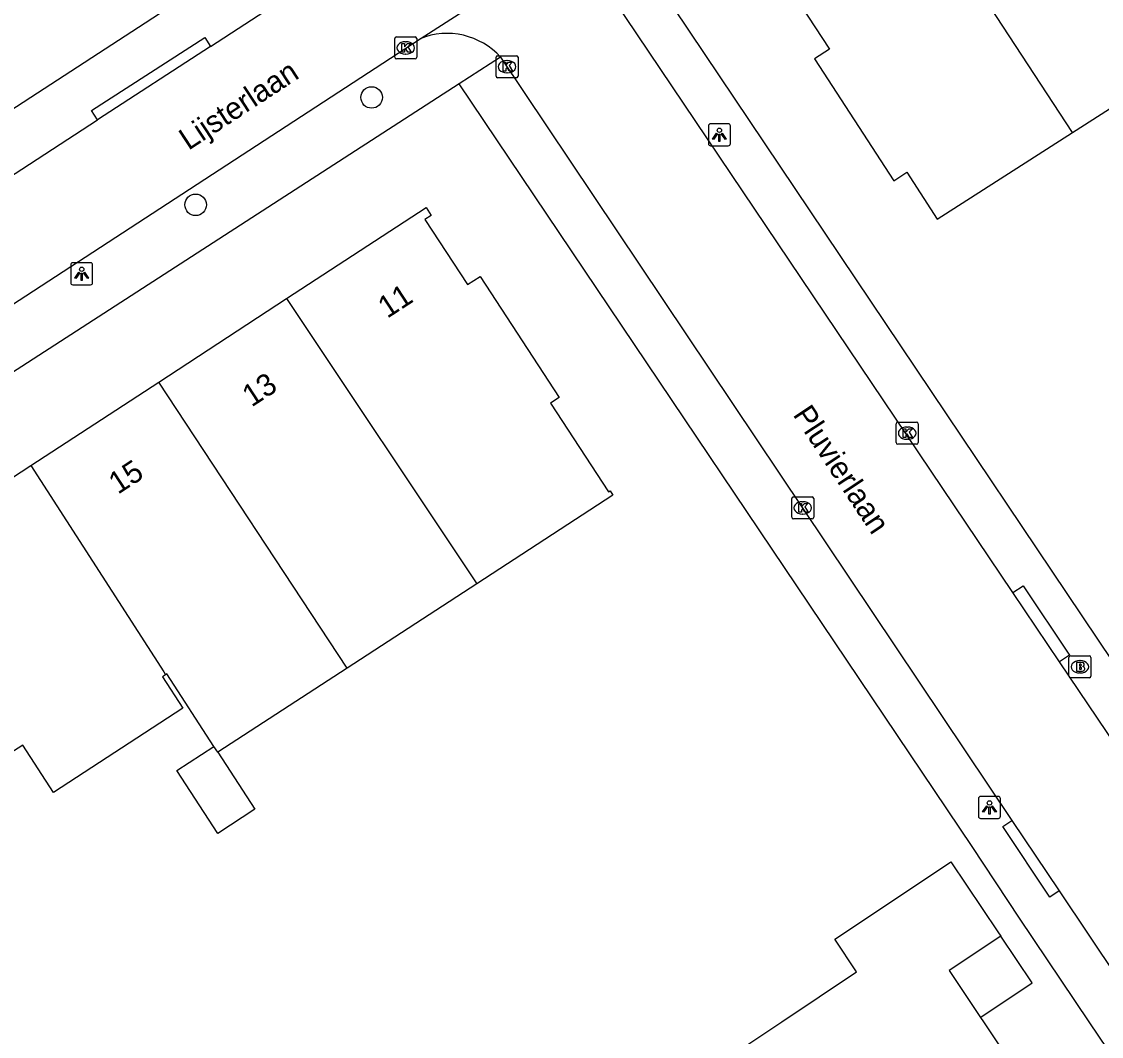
# Model space of a CAD drawing. Extents: x 161772 to 163123, y 383092 to 383917.
# Drawn here: x 162539.53 to 162588.61, y 383749.33 to 383795.47 of the extents above; entities that cross this region are included whole.
import ezdxf

# ---------------------------------------------------------------- set-up
doc = ezdxf.new("R2010")
doc.units = 0
for name, color, linetype in [('IMGEO_Boom', 7, 'Continuous'), ('IMGEO_Brandkraan', 7, 'Continuous'), ('IMGEO_Kolk', 7, 'Continuous'), ('IMGEO_Lichtpunt', 7, 'Continuous'), ('IMGEO_Openbare_ruimte_label', 7, 'Continuous'), ('IMGEO_Pand', 7, 'Continuous'), ('IMGEO_Pand_nummerreeks', 7, 'Continuous'), ('IMGEO_Pand_overbouw', 7, 'Continuous'), ('IMGEO_Rijbaan_lokaal_open', 7, 'Continuous'), ('IMGEO_Voetpad_open', 7, 'Continuous')]:
    doc.layers.add(name, color=color, linetype=linetype)

msp = doc.modelspace()

# ---------------------------------------------------------------- linework, layer by layer
at = {"layer": 'IMGEO_Boom'}
for centre in [(162555.438, 383792.024), (162547.439, 383787.143)]:
    msp.add_circle(centre, 0.489, dxfattribs=at)
at = {"layer": 'IMGEO_Brandkraan'}
for p, q in [((162587.131, 383765.712), (162587.131, 383766.564)), ((162587.206, 383766.638), (162588.058, 383766.638)), ((162588.132, 383766.564), (162588.132, 383765.712)), ((162587.619, 383766.418), (162587.644, 383766.418)), ((162588.058, 383765.638), (162587.206, 383765.638)), ((162587.642, 383765.858), (162587.617, 383765.858))]:
    msp.add_line(p, q, dxfattribs=at)
for points in [[(162587.131, 383765.712), (162587.131, 383766.564)], [(162587.206, 383766.638), (162588.058, 383766.638)], [(162588.132, 383766.564), (162588.132, 383765.712)], [(162587.479, 383766.338), (162587.479, 383765.938), (162587.692, 383765.938)], [(162587.71, 383766.338), (162587.479, 383766.338)], [(162587.658, 383766.257), (162587.604, 383766.257), (162587.604, 383766.181)], [(162587.604, 383766.181), (162587.657, 383766.181)], [(162587.666, 383766.105), (162587.604, 383766.105), (162587.604, 383766.024)], [(162587.604, 383766.024), (162587.666, 383766.024)], [(162588.058, 383765.638), (162587.206, 383765.638)]]:
    msp.add_lwpolyline(points, dxfattribs=at)
for centre, radius, start, end in [((162587.208, 383766.562), 0.0765, 91.552, 178.448), ((162587.208, 383766.562), 0.0765, 91.552, 178.448), ((162588.056, 383766.562), 0.0765, 1.552, 88.448), ((162588.056, 383766.562), 0.0765, 1.552, 88.448), ((162587.659, 383766.219), 0.0379, 267.8285, 90.9355), ((162587.667, 383766.064), 0.0404, 269.8759, 90.5077), ((162587.714, 383766.193), 0.145, 59.4692, 91.5367), ((162587.739, 383766.24), 0.0922, 285.5137, 58.1501), ((162587.744, 383766.048), 0.105, 301.3115, 78.989), ((162587.208, 383765.714), 0.0765, 181.552, 268.448), ((162587.208, 383765.714), 0.0765, 181.552, 268.448), ((162587.698, 383766.189), 0.251, 268.6676, 293.5347), ((162588.056, 383765.714), 0.0765, 271.552, 358.448), ((162588.056, 383765.714), 0.0765, 271.552, 358.448)]:
    msp.add_arc(centre, radius, start, end, dxfattribs=at)
for centre, major_axis, ratio, start_param, end_param in [((162587.618, 383766.138), (-0.387, 0.002), 0.722429, 4.712389, 7.853982), ((162587.643, 383766.138), (-0.39, 0.002), 0.717154, 1.570796, 4.712389)]:
    msp.add_ellipse(centre, major_axis=major_axis, ratio=ratio, start_param=start_param, end_param=end_param, dxfattribs=at)
at = {"layer": 'IMGEO_Kolk'}
for p, q in [((162556.49, 383793.851), (162556.49, 383794.703)), ((162556.565, 383794.777), (162557.417, 383794.777)), ((162556.978, 383794.557), (162557.003, 383794.557)), ((162557.491, 383794.703), (162557.491, 383793.851)), ((162557.001, 383793.997), (162556.976, 383793.997)), ((162557.417, 383793.777), (162556.565, 383793.777)), ((162561.092, 383792.997), (162561.092, 383793.849)), ((162561.167, 383793.923), (162562.019, 383793.923)), ((162561.58, 383793.703), (162561.605, 383793.703)), ((162562.093, 383793.849), (162562.093, 383792.997)), ((162561.603, 383793.143), (162561.578, 383793.143)), ((162562.019, 383792.923), (162561.167, 383792.923)), ((162579.278, 383776.334), (162579.278, 383777.186)), ((162579.353, 383777.26), (162580.205, 383777.26)), ((162579.766, 383777.04), (162579.791, 383777.04)), ((162580.279, 383777.186), (162580.279, 383776.334)), ((162579.789, 383776.48), (162579.764, 383776.48)), ((162580.205, 383776.26), (162579.353, 383776.26)), ((162574.608, 383773.864), (162575.46, 383773.864)), ((162574.533, 383772.938), (162574.533, 383773.79)), ((162575.021, 383773.644), (162575.046, 383773.644)), ((162575.534, 383773.79), (162575.534, 383772.938)), ((162575.044, 383773.084), (162575.019, 383773.084)), ((162575.46, 383772.864), (162574.608, 383772.864))]:
    msp.add_line(p, q, dxfattribs=at)
for points in [[(162556.49, 383793.851), (162556.49, 383794.703)], [(162556.565, 383794.777), (162557.417, 383794.777)], [(162556.811, 383794.477), (162556.934, 383794.477), (162556.934, 383794.326), (162557.064, 383794.477), (162557.228, 383794.477), (162557.082, 383794.326), (162557.235, 383794.077), (162557.083, 383794.077), (162556.998, 383794.241), (162556.934, 383794.174), (162556.934, 383794.077), (162556.811, 383794.077), (162556.811, 383794.477)], [(162557.491, 383794.703), (162557.491, 383793.851)], [(162557.417, 383793.777), (162556.565, 383793.777)], [(162561.092, 383792.997), (162561.092, 383793.849)], [(162561.167, 383793.923), (162562.019, 383793.923)], [(162561.413, 383793.623), (162561.536, 383793.623), (162561.536, 383793.472), (162561.666, 383793.623), (162561.83, 383793.623), (162561.684, 383793.472), (162561.837, 383793.223), (162561.685, 383793.223), (162561.6, 383793.387), (162561.536, 383793.32), (162561.536, 383793.223), (162561.413, 383793.223), (162561.413, 383793.623)], [(162562.093, 383793.849), (162562.093, 383792.997)], [(162562.019, 383792.923), (162561.167, 383792.923)], [(162579.278, 383776.334), (162579.278, 383777.186)], [(162579.353, 383777.26), (162580.205, 383777.26)], [(162579.599, 383776.96), (162579.722, 383776.96), (162579.722, 383776.809), (162579.852, 383776.96), (162580.016, 383776.96), (162579.87, 383776.809), (162580.023, 383776.56), (162579.871, 383776.56), (162579.786, 383776.724), (162579.722, 383776.657), (162579.722, 383776.56), (162579.599, 383776.56), (162579.599, 383776.96)], [(162580.279, 383777.186), (162580.279, 383776.334)], [(162580.205, 383776.26), (162579.353, 383776.26)], [(162574.608, 383773.864), (162575.46, 383773.864)], [(162574.533, 383772.938), (162574.533, 383773.79)], [(162574.854, 383773.564), (162574.977, 383773.564), (162574.977, 383773.413), (162575.107, 383773.564), (162575.271, 383773.564), (162575.125, 383773.413), (162575.278, 383773.164), (162575.126, 383773.164), (162575.041, 383773.328), (162574.977, 383773.261), (162574.977, 383773.164), (162574.854, 383773.164), (162574.854, 383773.564)], [(162575.534, 383773.79), (162575.534, 383772.938)], [(162575.46, 383772.864), (162574.608, 383772.864)]]:
    msp.add_lwpolyline(points, dxfattribs=at)
for centre, start, end in [((162556.567, 383794.701), 91.552, 178.448), ((162556.567, 383794.701), 91.552, 178.448), ((162557.415, 383794.701), 1.552, 88.448), ((162557.415, 383794.701), 1.552, 88.448), ((162556.567, 383793.853), 181.552, 268.448), ((162556.567, 383793.853), 181.552, 268.448), ((162557.415, 383793.853), 271.552, 358.448), ((162557.415, 383793.853), 271.552, 358.448), ((162561.169, 383793.847), 91.552, 178.448), ((162561.169, 383793.847), 91.552, 178.448), ((162562.017, 383793.847), 1.552, 88.448), ((162562.017, 383793.847), 1.552, 88.448), ((162561.169, 383792.999), 181.552, 268.448), ((162561.169, 383792.999), 181.552, 268.448), ((162562.017, 383792.999), 271.552, 358.448), ((162562.017, 383792.999), 271.552, 358.448), ((162579.355, 383777.184), 91.552, 178.448), ((162579.355, 383777.184), 91.552, 178.448), ((162580.203, 383777.184), 1.552, 88.448), ((162580.203, 383777.184), 1.552, 88.448), ((162579.355, 383776.336), 181.552, 268.448), ((162579.355, 383776.336), 181.552, 268.448), ((162580.203, 383776.336), 271.552, 358.448), ((162580.203, 383776.336), 271.552, 358.448), ((162574.61, 383773.788), 91.552, 178.448), ((162574.61, 383773.788), 91.552, 178.448), ((162575.458, 383773.788), 1.552, 88.448), ((162575.458, 383773.788), 1.552, 88.448), ((162574.61, 383772.94), 181.552, 268.448), ((162574.61, 383772.94), 181.552, 268.448), ((162575.458, 383772.94), 271.552, 358.448), ((162575.458, 383772.94), 271.552, 358.448)]:
    msp.add_arc(centre, 0.0765, start, end, dxfattribs=at)
for centre, major_axis, ratio, start_param, end_param in [((162556.977, 383794.277), (-0.387, 0.002), 0.722429, 4.712389, 7.853982), ((162557.002, 383794.277), (-0.39, 0.002), 0.717154, 1.570796, 4.712389), ((162561.579, 383793.423), (-0.387, 0.002), 0.722429, 4.712389, 7.853982), ((162561.604, 383793.423), (-0.39, 0.002), 0.717154, 1.570796, 4.712389), ((162579.765, 383776.76), (-0.387, 0.002), 0.722429, 4.712389, 7.853982), ((162579.79, 383776.76), (-0.39, 0.002), 0.717154, 1.570796, 4.712389), ((162575.02, 383773.364), (-0.387, 0.002), 0.722429, 4.712389, 7.853982), ((162575.045, 383773.364), (-0.39, 0.002), 0.717154, 1.570796, 4.712389)]:
    msp.add_ellipse(centre, major_axis=major_axis, ratio=ratio, start_param=start_param, end_param=end_param, dxfattribs=at)
at = {"layer": 'IMGEO_Lichtpunt'}
for p, q in [((162570.746, 383790.732), (162570.746, 383789.925)), ((162570.746, 383790.732), (162570.746, 383789.925)), ((162571.648, 383790.827), (162570.84, 383790.827)), ((162571.648, 383790.827), (162570.84, 383790.827)), ((162571.742, 383789.925), (162571.742, 383790.732)), ((162571.742, 383789.925), (162571.742, 383790.732)), ((162570.84, 383789.831), (162571.648, 383789.831)), ((162570.84, 383789.831), (162571.648, 383789.831)), ((162541.764, 383784.413), (162541.764, 383783.606)), ((162541.764, 383784.413), (162541.764, 383783.606)), ((162542.666, 383784.508), (162541.858, 383784.508)), ((162542.666, 383784.508), (162541.858, 383784.508)), ((162542.76, 383783.606), (162542.76, 383784.413)), ((162542.76, 383783.606), (162542.76, 383784.413)), ((162541.858, 383783.512), (162542.666, 383783.512)), ((162541.858, 383783.512), (162542.666, 383783.512)), ((162583.021, 383760.149), (162583.021, 383759.342)), ((162583.021, 383760.149), (162583.021, 383759.342)), ((162583.923, 383760.244), (162583.115, 383760.244)), ((162583.923, 383760.244), (162583.115, 383760.244)), ((162584.017, 383759.342), (162584.017, 383760.149)), ((162584.017, 383759.342), (162584.017, 383760.149)), ((162583.115, 383759.248), (162583.923, 383759.248)), ((162583.115, 383759.248), (162583.923, 383759.248))]:
    msp.add_line(p, q, dxfattribs=at)
for points in [[(162571.12, 383790.396), (162571.159, 383790.368), (162570.971, 383790.106), (162570.933, 383790.133), (162571.12, 383790.396)], [(162571.222, 383790.348), (162571.269, 383790.348), (162571.269, 383790.026), (162571.222, 383790.026), (162571.222, 383790.348)], [(162571.332, 383790.368), (162571.37, 383790.395), (162571.557, 383790.133), (162571.518, 383790.105), (162571.332, 383790.368)], [(162542.138, 383784.077), (162542.177, 383784.049), (162541.989, 383783.787), (162541.951, 383783.814), (162542.138, 383784.077)], [(162542.24, 383784.029), (162542.287, 383784.029), (162542.287, 383783.707), (162542.24, 383783.707), (162542.24, 383784.029)], [(162542.35, 383784.049), (162542.388, 383784.076), (162542.575, 383783.814), (162542.536, 383783.786), (162542.35, 383784.049)], [(162583.395, 383759.813), (162583.434, 383759.785), (162583.246, 383759.523), (162583.208, 383759.55), (162583.395, 383759.813)], [(162583.497, 383759.765), (162583.544, 383759.765), (162583.544, 383759.443), (162583.497, 383759.443), (162583.497, 383759.765)], [(162583.607, 383759.785), (162583.645, 383759.812), (162583.832, 383759.55), (162583.793, 383759.522), (162583.607, 383759.785)]]:
    msp.add_lwpolyline(points, dxfattribs=at)
for centre in [(162571.245, 383790.53), (162542.263, 383784.211), (162583.52, 383759.947)]:
    msp.add_circle(centre, 0.0994, dxfattribs=at)
for centre, start, end in [((162570.84, 383790.732), 90, 180), ((162570.84, 383790.732), 90, 180), ((162571.648, 383790.732), 0, 90), ((162571.648, 383790.732), 0, 90), ((162570.84, 383789.925), 180, 270), ((162570.84, 383789.925), 180, 270), ((162571.648, 383789.925), 270, 0), ((162571.648, 383789.925), 270, 360), ((162541.858, 383784.413), 90, 180), ((162541.858, 383784.413), 90, 180), ((162542.666, 383784.413), 0, 90), ((162542.666, 383784.413), 0, 90), ((162541.858, 383783.606), 180, 270), ((162541.858, 383783.606), 180, 270), ((162542.666, 383783.606), 270, 0), ((162542.666, 383783.606), 270, 360), ((162583.115, 383760.149), 90, 180), ((162583.115, 383760.149), 90, 180), ((162583.923, 383760.149), 0, 90), ((162583.923, 383760.149), 0, 90), ((162583.115, 383759.342), 180, 270), ((162583.115, 383759.342), 180, 270), ((162583.923, 383759.342), 270, 0), ((162583.923, 383759.342), 270, 360)]:
    msp.add_arc(centre, 0.0946, start, end, dxfattribs=at)
at = {"layer": 'IMGEO_Pand'}
for points in [[(162580.071, 383801.483), (162573.751, 383797.378), (162574.001, 383796.993), (162574.312, 383797.194), (162576.244, 383794.22), (162575.566, 383793.78), (162579.168, 383788.233), (162579.764, 383788.62), (162581.148, 383786.49), (162585.358, 383789.188), (162587.287, 383790.424)], [(162587.287, 383790.424), (162580.071, 383801.483)], [(162587.287, 383790.424), (162593.302, 383794.279)], [(162551.566, 383782.876), (162557.912, 383787.023), (162558.149, 383786.66), (162557.861, 383786.471), (162559.793, 383783.515), (162560.367, 383783.89), (162563.969, 383778.377), (162563.575, 383778.12), (162566.206, 383774.088), (162566.281, 383774.138), (162566.407, 383773.945), (162560.214, 383769.913)], [(162545.763, 383779.085), (162551.566, 383782.876)], [(162551.566, 383782.876), (162560.214, 383769.913)], [(162539.945, 383775.284), (162545.763, 383779.085)], [(162554.322, 383766.078), (162545.763, 383779.085)], [(162546.078, 383765.779), (162545.93, 383765.682), (162546.864, 383764.253), (162540.981, 383760.42), (162539.588, 383762.582), (162538.993, 383762.193), (162538.123, 383763.526), (162535.388, 383767.712), (162535.953, 383768.081), (162534.059, 383770.979), (162533.835, 383770.833), (162533.625, 383771.154), (162539.945, 383775.284)], [(162539.945, 383775.284), (162545.995, 383765.906), (162546.078, 383765.779)], [(162560.214, 383769.913), (162554.322, 383766.078)], [(162554.322, 383766.078), (162548.447, 383762.253)], [(162548.274, 383762.519), (162546.129, 383765.812), (162546.078, 383765.779)], [(162548.447, 383762.253), (162550.135, 383759.663), (162548.444, 383758.562), (162546.583, 383761.417), (162548.274, 383762.519)], [(162548.447, 383762.253), (162548.274, 383762.519)], [(162575.943, 383740.584), (162574.603, 383739.701), (162574.459, 383739.604), (162571.927, 383743.386), (162573.337, 383744.33), (162570.944, 383747.904), (162574.088, 383750), (162577.483, 383752.263), (162576.488, 383753.749), (162577.606, 383754.497), (162581.761, 383757.278), (162583.9, 383754.084), (162584.029, 383753.891), (162581.681, 383752.335), (162583.111, 383750.198), (162583.244, 383750), (162585.384, 383746.803)]]:
    msp.add_lwpolyline(points, dxfattribs=at)
at = {"layer": 'IMGEO_Pand_overbouw'}
msp.add_lwpolyline([(162584.029, 383753.891), (162581.681, 383752.335), (162583.111, 383750.198), (162583.131, 383750.211), (162585.452, 383751.765)], close=True, dxfattribs=at)
at = {"layer": 'IMGEO_Rijbaan_lokaal_open'}
for points in [[(162548.117, 383794.341), (162571.181, 383809.357)], [(162557.648, 383794.695), (162566.891, 383800.631)], [(162584.586, 383769.513), (162566.438, 383796.515)], [(162532.972, 383778.612), (162557.648, 383794.695)], [(162548.117, 383794.341), (162542.986, 383791.001)], [(162561.302, 383793.853), (162584.537, 383759.15)], [(162528.319, 383781.319), (162530.647, 383782.968), (162542.986, 383791.001)], [(162586.706, 383766.359), (162584.586, 383769.513)], [(162589.3, 383762.5), (162586.706, 383766.359)], [(162584.537, 383759.15), (162586.679, 383755.948)], [(162586.679, 383755.948), (162590.664, 383750), (162591.71, 383748.439), (162595.967, 383742.148), (162601.896, 383733.331), (162606.205, 383726.967)]]:
    msp.add_lwpolyline(points, dxfattribs=at)
msp.add_arc((162558.876, 383791.675), 3.26, 41.9149, 112.1325, dxfattribs=at)
at = {"layer": 'IMGEO_Voetpad_open'}
for points in [[(162600.597, 383831.494), (162526.981, 383783.6), (162524.165, 383781.36), (162500, 383758.845), (162496.241, 383755.343)], [(162638.817, 383692.373), (162636.946, 383695.216), (162614.76, 383728.311), (162612.632, 383731.377), (162600.13, 383750), (162567.812, 383798.14)], [(162542.986, 383791.001), (162542.709, 383791.43), (162547.857, 383794.743), (162548.117, 383794.341)], [(162561.302, 383793.853), (162559.42, 383792.65)], [(162559.42, 383792.65), (162535.075, 383776.906), (162531.388, 383774.129), (162505.334, 383750), (162501.671, 383746.608)], [(162630.629, 383687.342), (162606.528, 383722.641), (162604.39, 383725.757), (162588.057, 383750), (162584.884, 383754.709), (162582.726, 383757.965), (162559.42, 383792.65)], [(162584.586, 383769.513), (162585.053, 383769.825), (162587.162, 383766.664), (162586.706, 383766.359)], [(162586.679, 383755.948), (162586.264, 383755.67), (162584.122, 383758.872), (162584.537, 383759.15)]]:
    msp.add_lwpolyline(points, dxfattribs=at)

# ---------------------------------------------------------------- texts
at = {"layer": 'IMGEO_Openbare_ruimte_label'}
for s, rotation, p in [('Lijsterlaan', 33.2928, (162547.116, 383789.596)), ('Pluvierlaan', 303.4994, (162574.559, 383777.604))]:
    msp.add_text(s, height=1, rotation=rotation, dxfattribs=at).set_placement(p)
at = {"layer": 'IMGEO_Pand_nummerreeks'}
for s, p in [('11', (162556.15, 383781.955)), ('13', (162549.984, 383777.924)), ('15', (162543.912, 383773.957))]:
    msp.add_text(s, height=1, rotation=33.1628, dxfattribs=at).set_placement(p)

doc.saveas('drawing.dxf')
